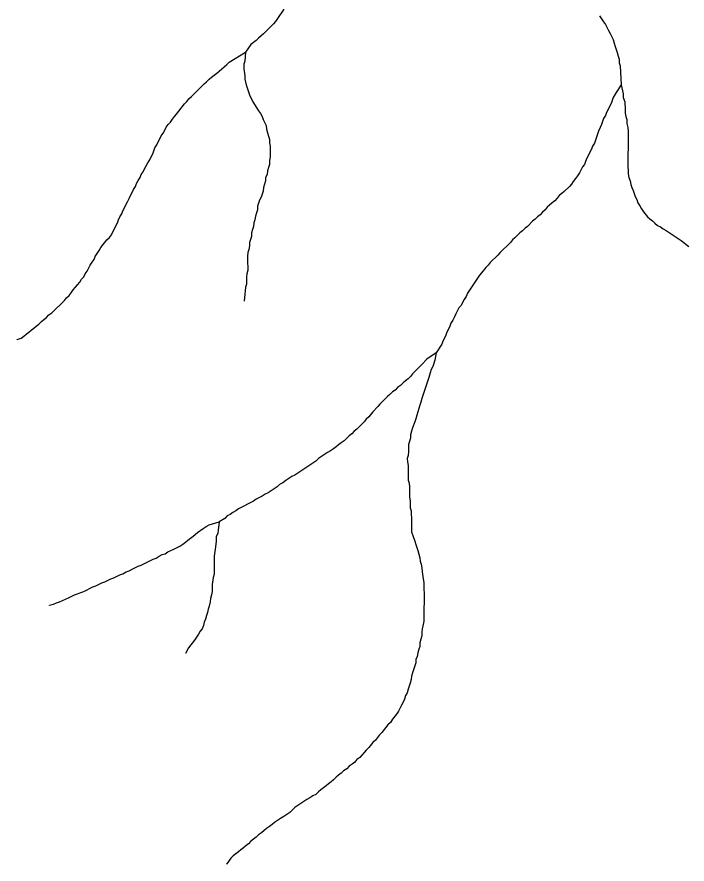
# Model space of a CAD drawing. Extents: x 652.3 to 678, y 7316.9 to 7344.9.
# Drawn here: x 655.661 to 656.719, y 7327.658 to 7328.996 of the extents above; entities that cross this region are included whole.
import ezdxf

# ---------------------------------------------------------------- set-up
doc = ezdxf.new("R2010")
doc.units = 0
doc.header["$LTSCALE"] = 0.032
doc.layers.add('7', color=7, linetype='Continuous', lineweight=25)

msp = doc.modelspace()

# ---------------------------------------------------------------- linework, layer by layer
at = {"layer": '7'}
for points in [[(656.082, 7329.0083), (656.0725, 7328.994), (656.0693, 7328.9892), (656.0661, 7328.9852), (656.0502, 7328.9693), (656.0462, 7328.9661), (656.0422, 7328.9629), (656.0383, 7328.9589), (656.0343, 7328.9558), (656.0303, 7328.9526), (656.0215, 7328.9406)], [(656.5809, 7328.9979), (656.5841, 7328.9932), (656.5873, 7328.9884), (656.5905, 7328.9844), (656.5952, 7328.9749), (656.5976, 7328.9701), (656.6024, 7328.9605), (656.604, 7328.955), (656.6056, 7328.9494), (656.6072, 7328.9446), (656.6088, 7328.9399), (656.6104, 7328.9343), (656.6119, 7328.9295), (656.6119, 7328.9239), (656.6135, 7328.9192), (656.6151, 7328.8889)], [(655.6607, 7328.4862), (655.6611, 7328.4863), (655.6675, 7328.4887), (655.6714, 7328.4919), (655.6754, 7328.4951), (655.6794, 7328.4982), (655.6834, 7328.5014), (655.6874, 7328.5046), (655.6913, 7328.5078), (655.6953, 7328.511), (655.6993, 7328.515), (655.7033, 7328.5181), (655.7072, 7328.5213), (655.7112, 7328.5253), (655.716, 7328.5285), (655.7359, 7328.5484), (655.7391, 7328.5524), (655.7431, 7328.5563), (655.7462, 7328.5603), (655.7494, 7328.5651), (655.7534, 7328.5691), (655.7566, 7328.573), (655.7598, 7328.577), (655.7629, 7328.5818), (655.7661, 7328.5858), (655.7685, 7328.5905), (655.7717, 7328.5945), (655.7765, 7328.6041), (655.7797, 7328.6088), (655.7828, 7328.6128), (655.7844, 7328.6176), (655.7876, 7328.6224), (655.7908, 7328.6271), (655.7932, 7328.6319), (655.8027, 7328.6439), (655.8067, 7328.6478), (655.8099, 7328.6518), (655.8171, 7328.6661), (655.8194, 7328.6709), (655.821, 7328.6757), (655.8234, 7328.6805), (655.8266, 7328.6852), (655.8282, 7328.69), (655.8354, 7328.7043), (655.8377, 7328.7091), (655.8449, 7328.7234), (655.8481, 7328.7282), (655.8497, 7328.733), (655.8521, 7328.7377), (655.8552, 7328.7425), (655.8568, 7328.7473), (655.86, 7328.7513), (655.8624, 7328.756), (655.8648, 7328.7608), (655.8672, 7328.7656), (655.8704, 7328.7704), (655.8727, 7328.7751), (655.8751, 7328.7799), (655.8783, 7328.7895), (655.8815, 7328.7942), (655.8887, 7328.8086), (655.8918, 7328.8125), (655.8942, 7328.8173), (655.8966, 7328.8221), (655.8998, 7328.8261), (655.903, 7328.83), (655.9062, 7328.8348), (655.9094, 7328.8388), (655.9125, 7328.8428), (655.9253, 7328.8587), (655.9292, 7328.8627), (655.9324, 7328.8666), (655.9364, 7328.8706), (655.9404, 7328.8746), (655.9563, 7328.8905), (655.9603, 7328.8937), (655.9643, 7328.8977), (655.9682, 7328.9009), (655.9722, 7328.904), (655.9762, 7328.9072), (655.9802, 7328.9104), (655.9841, 7328.9144), (655.9881, 7328.9176), (655.9921, 7328.9208), (655.9961, 7328.9247), (656.0215, 7328.9406)], [(656.0215, 7328.9406), (656.0207, 7328.9263), (656.0192, 7328.9216), (656.0192, 7328.9144), (656.0207, 7328.9033), (656.0207, 7328.8977), (656.0223, 7328.8913), (656.0239, 7328.8857), (656.0255, 7328.881), (656.0287, 7328.8714), (656.0311, 7328.8666), (656.0335, 7328.8619), (656.0398, 7328.8523), (656.0422, 7328.8476), (656.0454, 7328.8436), (656.0478, 7328.8388), (656.0494, 7328.834), (656.0542, 7328.8245), (656.055, 7328.8189), (656.0566, 7328.8133), (656.0581, 7328.8078), (656.0597, 7328.803), (656.0597, 7328.7974), (656.0605, 7328.7919), (656.0605, 7328.7751), (656.0597, 7328.7696), (656.0597, 7328.7632), (656.0581, 7328.7584), (656.0566, 7328.7529), (656.0558, 7328.7473), (656.0534, 7328.7425), (656.0534, 7328.737), (656.0518, 7328.7322), (656.0502, 7328.7266), (656.0494, 7328.721), (656.0462, 7328.7115), (656.0438, 7328.7067), (656.0406, 7328.6972), (656.0406, 7328.6916), (656.039, 7328.6868), (656.0375, 7328.6813), (656.0367, 7328.6757), (656.0351, 7328.6709), (656.0343, 7328.6653), (656.0327, 7328.6606), (656.0311, 7328.655), (656.0311, 7328.6494), (656.0279, 7328.6399), (656.0279, 7328.6343), (656.0271, 7328.6287), (656.0255, 7328.624), (656.0247, 7328.6184), (656.0247, 7328.6073), (656.0255, 7328.6017), (656.0255, 7328.5961), (656.0239, 7328.5905), (656.0231, 7328.585), (656.0231, 7328.5738), (656.0215, 7328.5691), (656.02, 7328.5524), (656.0195, 7328.5476), (656.0195, 7328.5472)], [(656.6151, 7328.8889), (656.6072, 7328.877), (656.6024, 7328.869), (656.5992, 7328.8595), (656.5921, 7328.8452), (656.5905, 7328.8404), (656.5873, 7328.8356), (656.5841, 7328.8261), (656.5817, 7328.8213), (656.5793, 7328.8157), (656.5777, 7328.811), (656.5761, 7328.8062), (656.573, 7328.7966), (656.5698, 7328.7919), (656.5682, 7328.7871), (656.561, 7328.7728), (656.5586, 7328.768), (656.557, 7328.7632), (656.5539, 7328.7592), (656.5491, 7328.7497), (656.5459, 7328.7449), (656.5427, 7328.7409), (656.5395, 7328.7362), (656.5364, 7328.7322), (656.5332, 7328.7282), (656.5252, 7328.7202), (656.5212, 7328.7171), (656.5173, 7328.7139), (656.5141, 7328.7099), (656.5101, 7328.7059), (656.5061, 7328.7027), (656.5021, 7328.6988), (656.4982, 7328.6956), (656.495, 7328.6916), (656.491, 7328.6876), (656.487, 7328.6836), (656.483, 7328.6805), (656.4791, 7328.6765), (656.4751, 7328.6733), (656.4671, 7328.6653), (656.4632, 7328.6622), (656.4592, 7328.6582), (656.4552, 7328.655), (656.4472, 7328.647), (656.4433, 7328.6439), (656.4401, 7328.6399), (656.4242, 7328.624), (656.4202, 7328.62), (656.4082, 7328.6081), (656.4051, 7328.6041), (656.4011, 7328.6001), (656.3947, 7328.5921), (656.3915, 7328.5882), (656.3884, 7328.5834), (656.3788, 7328.5691), (656.3756, 7328.5643), (656.3724, 7328.5595), (656.3701, 7328.5547), (656.3669, 7328.55), (656.3645, 7328.5452), (656.3621, 7328.5404), (656.3589, 7328.5364), (656.3541, 7328.5269), (656.3518, 7328.5221), (656.3494, 7328.5173), (656.3462, 7328.5126), (656.3446, 7328.5078), (656.3422, 7328.503), (656.3398, 7328.4982), (656.3382, 7328.4935), (656.3358, 7328.4887), (656.3335, 7328.4839), (656.3319, 7328.4791), (656.3231, 7328.4656)], [(656.6151, 7328.8889), (656.6183, 7328.8746), (656.6183, 7328.869), (656.6207, 7328.8619), (656.6215, 7328.8499), (656.6215, 7328.8444), (656.6223, 7328.8388), (656.6239, 7328.834), (656.6239, 7328.8277), (656.6255, 7328.8213), (656.6263, 7328.8157), (656.6263, 7328.7871), (656.6255, 7328.7815), (656.6255, 7328.7592), (656.6263, 7328.7537), (656.6263, 7328.7481), (656.6271, 7328.7425), (656.6294, 7328.737), (656.6302, 7328.7314), (656.6318, 7328.7266), (656.6342, 7328.7218), (656.6358, 7328.7171), (656.6374, 7328.7123), (656.6398, 7328.7075), (656.6414, 7328.7027), (656.6446, 7328.698), (656.647, 7328.6932), (656.6501, 7328.6884), (656.6565, 7328.6805), (656.6605, 7328.6773), (656.6645, 7328.6741), (656.6684, 7328.6701), (656.6724, 7328.6669), (656.6772, 7328.6645), (656.6812, 7328.6614), (656.6859, 7328.659), (656.6907, 7328.6558), (656.6955, 7328.6526), (656.7003, 7328.6494), (656.705, 7328.6462), (656.7098, 7328.6431), (656.7138, 7328.6399), (656.7178, 7328.6367), (656.7217, 7328.6335)], [(656.3231, 7328.4656), (656.308, 7328.4553), (656.3, 7328.4473), (656.2921, 7328.4394), (656.2857, 7328.4322), (656.2825, 7328.4282), (656.2786, 7328.4242), (656.2746, 7328.4211), (656.2706, 7328.4179), (656.2666, 7328.4139), (656.2618, 7328.4107), (656.2579, 7328.4067), (656.2539, 7328.4036), (656.2499, 7328.3996), (656.2459, 7328.3964), (656.238, 7328.3884), (656.234, 7328.3845), (656.2308, 7328.3805), (656.2229, 7328.3725), (656.2165, 7328.3646), (656.2125, 7328.3606), (656.2093, 7328.3566), (656.2053, 7328.3526), (656.1974, 7328.3447), (656.1934, 7328.3415), (656.1894, 7328.3375), (656.1855, 7328.3343), (656.1775, 7328.3264), (656.1727, 7328.3232), (656.1687, 7328.32), (656.1648, 7328.3168), (656.1608, 7328.3136), (656.156, 7328.3105), (656.1512, 7328.3081), (656.1465, 7328.3049), (656.1417, 7328.3017), (656.1369, 7328.2985), (656.1329, 7328.2945), (656.1282, 7328.2914), (656.1234, 7328.2882), (656.1186, 7328.285), (656.1138, 7328.2818), (656.1091, 7328.2786), (656.1043, 7328.2755), (656.0995, 7328.2723), (656.0947, 7328.2699), (656.09, 7328.2667), (656.0852, 7328.2635), (656.0804, 7328.2603), (656.0756, 7328.2572), (656.0717, 7328.254), (656.0669, 7328.2508), (656.0621, 7328.2476), (656.0573, 7328.2444), (656.0526, 7328.242), (656.0478, 7328.2389), (656.0383, 7328.2341), (656.0343, 7328.2309), (656.0104, 7328.219), (656.0064, 7328.2158), (656.0017, 7328.2134), (655.9977, 7328.2102), (655.9929, 7328.2078), (655.9889, 7328.2038), (655.9802, 7328.1983)], [(656.3231, 7328.4656), (656.3207, 7328.4537), (656.3175, 7328.4441), (656.3152, 7328.4394), (656.3136, 7328.4338), (656.3112, 7328.4266), (656.3064, 7328.4123), (656.3048, 7328.4075), (656.3, 7328.3932), (656.2984, 7328.3876), (656.2969, 7328.3829), (656.2953, 7328.3773), (656.2937, 7328.3725), (656.2921, 7328.367), (656.2905, 7328.3614), (656.2889, 7328.3566), (656.2857, 7328.3471), (656.2841, 7328.3415), (656.2825, 7328.3359), (656.2825, 7328.3304), (656.2793, 7328.3208), (656.2793, 7328.3097), (656.2786, 7328.3033), (656.277, 7328.2985), (656.2778, 7328.293), (656.2786, 7328.2874), (656.2786, 7328.2643), (656.2801, 7328.2595), (656.2809, 7328.254), (656.2809, 7328.2373), (656.2817, 7328.2317), (656.2817, 7328.2205), (656.2833, 7328.2158), (656.2833, 7328.2102), (656.2841, 7328.2046), (656.2841, 7328.1824), (656.2889, 7328.168), (656.2905, 7328.1625), (656.2921, 7328.1577), (656.2937, 7328.1529)], [(655.712, 7328.0664), (655.7123, 7328.0666), (655.7184, 7328.0686), (655.7232, 7328.0702), (655.7279, 7328.0718), (655.7375, 7328.0765), (655.7423, 7328.0781), (655.7518, 7328.0829), (655.7566, 7328.0845), (655.7614, 7328.0869), (655.7661, 7328.0885), (655.7804, 7328.0956), (655.7852, 7328.0972), (655.7948, 7328.102), (655.7995, 7328.1036), (655.8091, 7328.1084), (655.8139, 7328.1099), (655.8234, 7328.1147), (655.8282, 7328.1163), (655.833, 7328.1195), (655.8377, 7328.1211), (655.8425, 7328.1235), (655.8521, 7328.1283), (655.8568, 7328.1298), (655.8759, 7328.1394), (655.8807, 7328.141), (655.8855, 7328.1442), (655.8903, 7328.1466), (655.895, 7328.1481), (655.899, 7328.1513), (655.9038, 7328.1529), (655.9086, 7328.1553), (655.9181, 7328.1601), (655.9229, 7328.1633), (655.9269, 7328.1664), (655.9308, 7328.1696), (655.9348, 7328.1728), (655.9388, 7328.176), (655.946, 7328.1816), (655.9547, 7328.1879), (655.9595, 7328.1911), (655.9643, 7328.1935), (655.9802, 7328.1983)], [(655.9802, 7328.1983), (655.9786, 7328.1855), (655.9778, 7328.18), (655.9754, 7328.1752), (655.9754, 7328.1672), (655.9738, 7328.1553), (655.9722, 7328.1442), (655.9722, 7328.1155), (655.9706, 7328.1107), (655.969, 7328.0996), (655.969, 7328.0885), (655.9682, 7328.0829), (655.9666, 7328.0773), (655.9658, 7328.0718), (655.9643, 7328.0654), (655.9627, 7328.0606), (655.9619, 7328.055), (655.9603, 7328.0503), (655.9587, 7328.0447), (655.9563, 7328.0399), (655.9555, 7328.0344), (655.9531, 7328.0296), (655.9499, 7328.0256), (655.9475, 7328.0208), (655.9412, 7328.0113), (655.9316, 7327.9993), (655.9269, 7327.9906), (655.9267, 7327.9902)], [(656.2937, 7328.1529), (656.2953, 7328.1473), (656.2969, 7328.1418), (656.2976, 7328.1362), (656.2992, 7328.1314), (656.3, 7328.1259), (656.3008, 7328.1195), (656.3024, 7328.1084), (656.3032, 7328.1028), (656.3032, 7328.0916), (656.304, 7328.0861), (656.304, 7328.0694), (656.3032, 7328.0638), (656.3032, 7328.0415), (656.3024, 7328.036), (656.3008, 7328.0296), (656.3, 7328.024), (656.3, 7328.0184), (656.2984, 7328.0129), (656.2969, 7328.0073), (656.2969, 7328.0017), (656.2953, 7327.997), (656.2937, 7327.9914), (656.2929, 7327.9858), (656.2905, 7327.981), (656.2905, 7327.9755), (656.2889, 7327.9707), (656.2857, 7327.9596), (656.2841, 7327.9548), (656.2833, 7327.9492), (656.2817, 7327.9437), (656.2801, 7327.9389), (656.2786, 7327.9341), (656.277, 7327.9285), (656.2746, 7327.9238), (656.273, 7327.9182), (656.2706, 7327.9134), (656.2682, 7327.9086), (656.2634, 7327.8991), (656.2602, 7327.8943), (656.2539, 7327.8864), (656.2507, 7327.8816), (656.2467, 7327.8776), (656.2372, 7327.8657), (656.2332, 7327.8617), (656.2268, 7327.8537), (656.2229, 7327.8498), (656.2165, 7327.8418), (656.2125, 7327.8378), (656.2093, 7327.8338), (656.2053, 7327.8299), (656.2022, 7327.8259), (656.1974, 7327.8227), (656.1942, 7327.8187), (656.1902, 7327.8155), (656.1855, 7327.8124), (656.1815, 7327.8084), (656.1767, 7327.8052), (656.1727, 7327.8012), (656.1687, 7327.798), (656.1648, 7327.7949), (656.1608, 7327.7909), (656.1568, 7327.7877), (656.1528, 7327.7845), (656.1489, 7327.7813), (656.1449, 7327.7781), (656.1409, 7327.775), (656.1369, 7327.7718), (656.1329, 7327.7678), (656.1282, 7327.7654), (656.1234, 7327.7622), (656.1186, 7327.7598), (656.1138, 7327.7567), (656.1091, 7327.7535), (656.1043, 7327.7503), (656.0995, 7327.7471), (656.0916, 7327.7392), (656.0868, 7327.736), (656.082, 7327.7328), (656.0772, 7327.7296), (656.0725, 7327.7264), (656.0677, 7327.7232), (656.0637, 7327.7201), (656.0597, 7327.7169), (656.055, 7327.7137), (656.051, 7327.7105), (656.047, 7327.7073), (656.0422, 7327.7041), (656.0383, 7327.7002), (656.0343, 7327.697), (656.0303, 7327.6938), (656.0263, 7327.6898), (656.0223, 7327.6866), (656.0184, 7327.6835), (656.0144, 7327.6803), (656.0104, 7327.6771), (656.0064, 7327.6739), (656.0024, 7327.6707), (655.9985, 7327.6668), (655.9921, 7327.658), (655.9919, 7327.6577)]]:
    msp.add_lwpolyline(points, dxfattribs=at)

doc.saveas('drawing.dxf')
